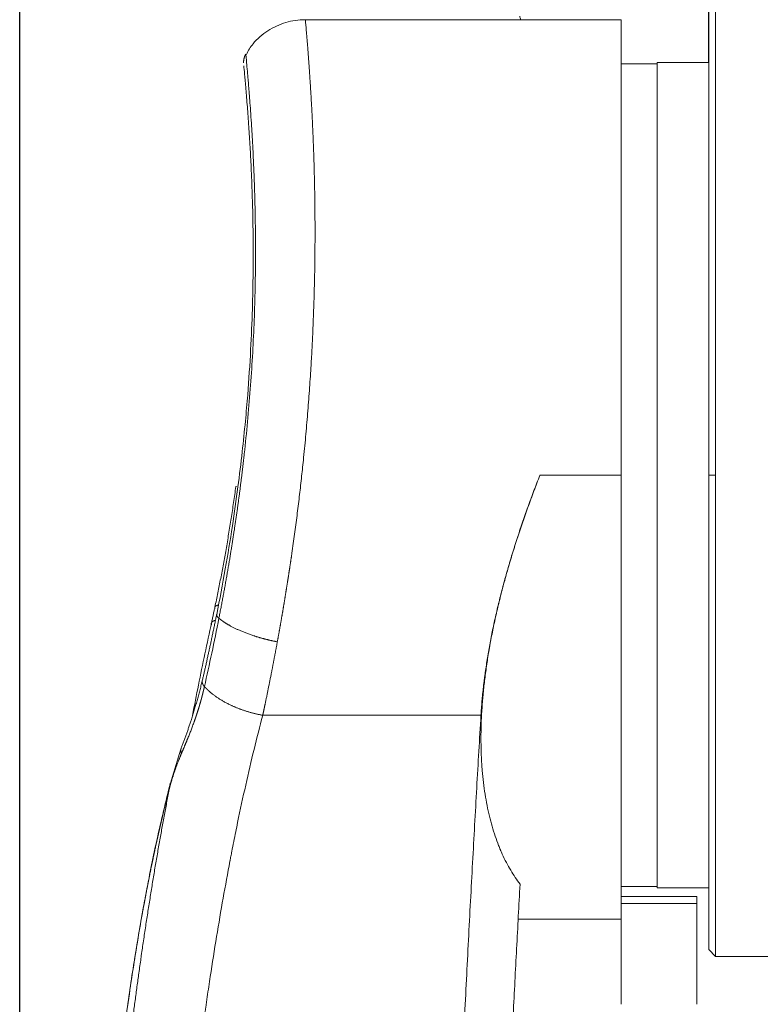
# Model space of a CAD drawing. Header units: millimetres. Extents: x 5437 to 18441, y -4466 to 3128.
# Tile 394 of 497: x 13343 to 13558, y 666 to 952. Entities that reach past the tile are written whole.
import ezdxf

# ---------------------------------------------------------------- set-up
doc = ezdxf.new("R2010")
doc.units = ezdxf.units.MM
doc.layers.add('1', color=7, linetype='Continuous', true_color=0xffffff)
doc.dimstyles.get("Standard").update_dxf_attribs({"dimtxt": 0.18, "dimasz": 0.18, "dimexe": 0.18, "dimexo": 0.0625, "dimgap": 0.09, "dimtad": 0, "dimtih": 1, "dimtoh": 1, "dimdec": 4, "dimzin": 0, "dimdsep": 46, "dimtxsty": 'Standard', "dimcen": 0.09, "dimadec": 0, "dimazin": 0, "dimtfac": 1, "dimtdec": 4, "dimtofl": 0, "dimtmove": 0, "dimatfit": 3, "dimfxl": 1, "dimtolj": 1, "dimtzin": 0, "dimarcsym": 0})

# ---------------------------------------------------------------- blocks, each defined once
blk = doc.blocks.new('*D2')
at = {"color": 0, "lineweight": -2, "transparency": 16777216}
for p, q in [((13342.58, 254.08), (13342.58, 1268.86)), ((13822.08, 1032.13), (13822.08, 1268.86))]:
    blk.add_line(p, q, dxfattribs=at)
at = {"color": 0, "lineweight": 0, "transparency": 16777216}
for p, q in [((13422.58, 1268.68), (13482.24, 1268.68)), ((13742.08, 1268.68), (13682.42, 1268.68))]:
    blk.add_line(p, q, dxfattribs=at)
at = {"color": 0, "lineweight": 20, "transparency": 16777216}
for points in [[(13422.58, 1282.02), (13422.58, 1255.35), (13342.58, 1268.68)], [(13742.08, 1282.02), (13742.08, 1255.35), (13822.08, 1268.68)]]:
    blk.add_solid(points, dxfattribs=at)
at = {"layer": 'Defpoints', "color": 0, "lineweight": 20, "transparency": 16777216}
for p in [(13822.08, 1268.68), (13822.08, 1032.06), (13342.58, 254.01)]:
    blk.add_point(p, dxfattribs=at)
at = {"color": 0, "lineweight": 20, "transparency": 16777216, "insert": (13582.33, 1268.68), "char_height": 80, "attachment_point": 5}
blk.add_mtext('\\A1;480', dxfattribs=at)

msp = doc.modelspace()

# ---------------------------------------------------------------- linework, layer by layer
at = {"layer": '1', "color": 0, "lineweight": 20}
for p, q in [((13543.03431, 939.56499), (13543.03431, 969.9138)), ((13545.08476, 959.56434), (13545.08476, 819.56434)), ((13543.08476, 957.56434), (13543.08476, 819.56434)), ((13517.58476, 952.06434), (13425.70798, 952.06434)), ((13517.58476, 819.56434), (13517.58476, 952.06434)), ((13528.08476, 699.56434), (13528.08476, 939.56434)), ((13528.08476, 939.56434), (13543.08476, 939.56434)), ((13528.08476, 939.21434), (13517.58421, 939.21434)), ((13493.96725, 819.56434), (13517.58476, 819.56434)), ((13517.58476, 690.43262), (13517.58476, 819.56434)), ((13543.08476, 819.56434), (13545.08476, 819.56434)), ((13543.08476, 819.56434), (13543.08476, 681.56434)), ((13545.08476, 679.56434), (13545.08476, 819.56434)), ((13476.80006, 749.7102), (13413.30538, 749.7102)), ((13517.58421, 699.91434), (13528.08476, 699.91434)), ((13543.08476, 699.56434), (13528.08476, 699.56434)), ((13539.58476, 696.97148), (13517.58413, 696.97148)), ((13539.58476, 696.97148), (13539.58476, 695.00741)), ((13517.58436, 695.00741), (13539.58476, 695.00741)), ((13539.58476, 665.63337), (13539.58476, 695.00741)), ((13517.58476, 690.43262), (13487.6316, 690.43262)), ((13517.58476, 665.63354), (13517.58476, 690.43262)), ((13543.08476, 681.56434), (13545.08476, 679.56434)), ((13545.08476, 679.56434), (13562.08467, 679.56434))]:
    msp.add_line(p, q, dxfattribs=at)
msp.add_ellipse((13500.14983, 831.97745), major_axis=(-34.38895, 175.48771), ratio=0.087066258, start_param=5.448839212, end_param=5.456877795, dxfattribs=at)
for points, degree, knots in [([(13425.70073, 952.06433), (13423.72725, 952.05296), (13419.95298, 951.51442), (13414.66303, 949.05422), (13410.72848, 945.71774), (13409.08087, 943.06756), (13408.53573, 941.94916)], 3, [0, 0, 0, 0, 0.275055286, 0.550110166, 0.825164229, 1, 1, 1, 1]), ([(13425.70112, 952.06434), (13425.70112, 952.06434), (13425.70114, 952.06406), (13425.71155, 951.94774), (13425.75428, 951.47064), (13425.81684, 950.7751), (13425.89207, 949.92825), (13425.98621, 948.84669), (13426.09932, 947.51712), (13426.20319, 946.26398), (13426.28863, 945.21858), (13426.34929, 944.47064), (13426.41535, 943.64434), (13426.48682, 942.73397), (13426.56372, 941.73363), (13426.64603, 940.63727), (13426.73375, 939.43868), (13426.8269, 938.13151), (13426.92543, 936.70935), (13427.01177, 935.42889), (13427.08342, 934.33887), (13427.13842, 933.48307), (13427.19348, 932.60866), (13427.24859, 931.71577), (13427.30373, 930.80456), (13427.35893, 929.87516), (13427.41414, 928.92774), (13427.46461, 928.04773), (13427.50992, 927.2408), (13427.5498, 926.5119), (13427.58917, 925.77494), (13427.628, 925.03004), (13427.66631, 924.27731), (13427.70409, 923.51687), (13427.74135, 922.74883), (13427.77808, 921.97332), (13427.81428, 921.19043), (13427.84995, 920.4003), (13427.89777, 919.31632), (13427.95619, 917.93498), (13428.02302, 916.24947), (13428.08561, 914.56431), (13428.14392, 912.88203), (13428.19796, 911.20509), (13428.24773, 909.53584), (13428.29324, 907.87653), (13428.33447, 906.22933), (13428.37143, 904.59631), (13428.40412, 902.97946), (13428.43255, 901.38066), (13428.46336, 899.36494), (13428.49227, 896.91382), (13428.51377, 894.00551), (13428.52254, 891.08987), (13428.51861, 888.17129), (13428.50196, 885.254), (13428.4726, 882.34203), (13428.43054, 879.43918), (13428.36199, 875.82358), (13428.25241, 871.46538), (13428.08325, 866.3348), (13427.87305, 861.18317), (13427.62183, 856.02188), (13427.30136, 850.36358), (13426.89392, 844.18025), (13426.38095, 837.45167), (13425.79427, 830.67909), (13425.18296, 824.38524), (13424.56253, 818.56855), (13423.94738, 813.21626), (13423.28138, 807.81101), (13422.56455, 802.36245), (13422.04243, 798.63412), (13421.75168, 796.62282), (13421.70986, 796.33446), (13421.66785, 796.04566), (13421.62563, 795.75641), (13421.58322, 795.46673), (13421.54061, 795.1766), (13421.49781, 794.88604), (13421.4548, 794.59505), (13421.4116, 794.30362), (13421.3682, 794.01177), (13421.32461, 793.71949), (13421.28081, 793.42678), (13421.23682, 793.13365), (13421.19263, 792.8401), (13421.14825, 792.54613), (13421.10366, 792.25175), (13421.05888, 791.95695), (13421.0139, 791.66174), (13420.96873, 791.36612), (13420.92335, 791.0701), (13420.87778, 790.77367), (13420.83201, 790.47684), (13420.78605, 790.17961), (13420.73988, 789.88198), (13420.69352, 789.58396), (13420.64696, 789.28554), (13420.60021, 788.98674), (13420.55325, 788.68755), (13420.5061, 788.38798), (13420.45875, 788.08802), (13420.41121, 787.78768), (13420.36346, 787.48697), (13420.31552, 787.18588), (13420.26738, 786.88442), (13420.21905, 786.5826), (13420.17051, 786.2804), (13420.12178, 785.97785), (13420.07285, 785.67493), (13420.02373, 785.37165), (13419.9744, 785.06802), (13419.92488, 784.76403), (13419.87516, 784.4597), (13419.82525, 784.15502), (13419.77513, 783.84999), (13419.72482, 783.54462), (13419.67431, 783.23892), (13419.62361, 782.93288), (13419.5727, 782.6265), (13419.5216, 782.3198), (13419.4703, 782.01276), (13419.4188, 781.70541), (13419.36711, 781.39773), (13419.31522, 781.08974), (13419.26313, 780.78143), (13419.21084, 780.4728), (13419.15836, 780.16387), (13419.10568, 779.85464), (13419.0528, 779.5451), (13418.99972, 779.23526), (13418.94645, 778.92512), (13418.89298, 778.61469), (13418.83931, 778.30397), (13418.78544, 777.99296), (13418.73138, 777.68167), (13418.67711, 777.3701), (13418.62266, 777.05825), (13418.568, 776.74613), (13418.51314, 776.43373), (13418.45809, 776.12107), (13418.40284, 775.80814), (13418.3474, 775.49496), (13418.29175, 775.18151), (13418.23591, 774.86781), (13418.17987, 774.55386), (13418.12364, 774.23967), (13418.0672, 773.92523), (13418.01057, 773.61055), (13417.95374, 773.29563), (13417.89671, 772.98048), (13417.83949, 772.6651), (13417.78207, 772.3495), (13417.72445, 772.03367), (13417.66663, 771.71762), (13417.60862, 771.40134), (13417.56983, 771.19059), (13417.55042, 771.08512)], 3, [0, 0, 0, 0, 0.00014315, 0.026278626, 0.052412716, 0.072355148, 0.092786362, 0.11370657, 0.135115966, 0.157014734, 0.165461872, 0.174359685, 0.18370818, 0.193507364, 0.203757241, 0.214457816, 0.225609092, 0.237211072, 0.249263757, 0.26176715, 0.268324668, 0.274882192, 0.281439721, 0.287997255, 0.294554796, 0.301112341, 0.307669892, 0.314227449, 0.319046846, 0.323857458, 0.328659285, 0.333452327, 0.338236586, 0.343012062, 0.347778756, 0.352536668, 0.357285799, 0.36202615, 0.366757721, 0.376585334, 0.386221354, 0.395665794, 0.404918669, 0.413979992, 0.42284978, 0.431528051, 0.440014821, 0.448310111, 0.456413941, 0.464326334, 0.472047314, 0.485984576, 0.49971012, 0.513224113, 0.52652673, 0.539618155, 0.552498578, 0.565168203, 0.577627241, 0.599260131, 0.620651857, 0.641803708, 0.662717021, 0.683393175, 0.709824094, 0.736262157, 0.762710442, 0.789172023, 0.809753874, 0.830601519, 0.8517163, 0.873099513, 0.894752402, 0.895894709, 0.897039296, 0.898186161, 0.899335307, 0.900486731, 0.901640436, 0.90279642, 0.903954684, 0.905115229, 0.906278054, 0.907443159, 0.908610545, 0.909780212, 0.91095216, 0.91212639, 0.9133029, 0.914481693, 0.915662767, 0.916846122, 0.91803176, 0.91921968, 0.920409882, 0.921602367, 0.922797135, 0.923994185, 0.925193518, 0.926395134, 0.927599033, 0.928805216, 0.930013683, 0.931224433, 0.932437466, 0.933652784, 0.934870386, 0.936090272, 0.937312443, 0.938536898, 0.939763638, 0.940992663, 0.942223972, 0.943457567, 0.944693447, 0.945931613, 0.947172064, 0.948414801, 0.949659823, 0.950907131, 0.952156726, 0.953408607, 0.954662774, 0.955919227, 0.957177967, 0.958438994, 0.959702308, 0.960967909, 0.962235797, 0.963505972, 0.964778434, 0.966053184, 0.967330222, 0.968609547, 0.969891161, 0.971175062, 0.972461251, 0.973749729, 0.975040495, 0.97633355, 0.977628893, 0.978926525, 0.980226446, 0.981528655, 0.982833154, 0.984139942, 0.98544902, 0.986760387, 0.988074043, 0.989389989, 0.990708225, 0.992028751, 0.993351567, 0.994676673, 0.996004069, 0.997333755, 0.998665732, 1, 1, 1, 1]), ([(13408.3799, 942.06329), (13408.37918, 942.06942), (13408.39492, 941.90392), (13408.48406, 940.97781), (13408.65872, 939.12406), (13408.86036, 936.90189), (13409.04894, 934.71362), (13409.2065, 932.81772), (13409.38847, 930.5415), (13409.59437, 927.83952), (13409.82195, 924.66605), (13410.06648, 920.97558), (13410.32036, 916.72423), (13410.53002, 912.68039), (13410.68833, 909.15695), (13410.79715, 906.45265), (13410.88834, 903.89255), (13410.96311, 901.49749), (13411.02304, 899.28559), (13411.06994, 897.27258), (13411.10575, 895.47187), (13411.14914, 892.91186), (13411.18934, 889.521), (13411.20657, 885.21112), (13411.19067, 880.99221), (13411.14379, 876.88502), (13411.03539, 871.13499), (13410.80355, 863.59617), (13410.34623, 854.13353), (13409.71663, 844.63377), (13408.91898, 835.16676), (13408.25722, 828.6779), (13407.86894, 825.18479), (13407.80703, 824.63281), (13407.74425, 824.07809), (13407.68059, 823.52065), (13407.61605, 822.96049), (13407.55062, 822.39762), (13407.48428, 821.83205), (13407.41704, 821.26379), (13407.34888, 820.69285), (13407.27979, 820.11925), (13407.20978, 819.54299), (13407.13883, 818.96409), (13407.06693, 818.38256), (13406.99408, 817.79842), (13406.92027, 817.21166), (13406.84549, 816.62232), (13406.76974, 816.0304), (13406.69301, 815.43592), (13406.61529, 814.83888), (13406.53657, 814.23931), (13406.45686, 813.63723), (13406.37614, 813.03263), (13406.29441, 812.42555), (13406.21166, 811.816), (13406.12788, 811.20399), (13406.04307, 810.58954), (13405.95723, 809.97267), (13405.87034, 809.3534), (13405.78241, 808.73174), (13405.69342, 808.10771), (13405.60338, 807.48134), (13405.51227, 806.85263), (13405.4201, 806.22161), (13405.32685, 805.58831), (13405.23253, 804.95273), (13405.13712, 804.3149), (13405.04063, 803.67485), (13404.94305, 803.03259), (13404.84438, 802.38814), (13404.74462, 801.74153), (13404.64375, 801.09278), (13404.54178, 800.44191), (13404.43871, 799.78895), (13404.33452, 799.13392), (13404.22923, 798.47685), (13404.12282, 797.81775), (13404.0153, 797.15666), (13403.90666, 796.49359), (13403.79691, 795.82858), (13403.68603, 795.16166), (13403.57403, 794.49284), (13403.46091, 793.82215), (13403.34667, 793.14963), (13403.2313, 792.47531), (13403.11481, 791.79919), (13402.9972, 791.12133), (13402.87847, 790.44175), (13402.75861, 789.76047), (13402.63764, 789.07752), (13402.51554, 788.39295), (13402.39233, 787.70677), (13402.268, 787.01902), (13402.14256, 786.32973), (13402.016, 785.63893), (13401.88834, 784.94665), (13401.75957, 784.25294), (13401.6297, 783.55781), (13401.49874, 782.86131), (13401.36667, 782.16346), (13401.23352, 781.46431), (13401.09928, 780.76389), (13400.96397, 780.06222), (13400.82757, 779.35938), (13400.69014, 778.65526), (13400.5979, 778.18629), (13400.55169, 777.95136)], 3, [0, 0, 0, 0, 0.031830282, 0.07463634, 0.117840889, 0.161419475, 0.18192837, 0.204183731, 0.228176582, 0.253896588, 0.281332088, 0.310470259, 0.341297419, 0.373798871, 0.391674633, 0.408191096, 0.423353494, 0.437166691, 0.449635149, 0.460762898, 0.470553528, 0.479010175, 0.501952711, 0.52387242, 0.544775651, 0.564668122, 0.583555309, 0.626712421, 0.66904763, 0.710593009, 0.751377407, 0.791426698, 0.793772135, 0.796129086, 0.798497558, 0.80087756, 0.803269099, 0.805672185, 0.808086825, 0.810513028, 0.812950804, 0.81540016, 0.817861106, 0.820333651, 0.822817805, 0.825313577, 0.827820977, 0.830340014, 0.832870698, 0.835413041, 0.837967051, 0.840532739, 0.843110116, 0.845699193, 0.848299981, 0.85091249, 0.853536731, 0.856172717, 0.858820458, 0.861479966, 0.864151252, 0.86683433, 0.86952921, 0.872235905, 0.874954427, 0.877684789, 0.880427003, 0.883181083, 0.88594704, 0.888724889, 0.891514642, 0.894316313, 0.897129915, 0.899955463, 0.902792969, 0.905642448, 0.908503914, 0.911377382, 0.914262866, 0.917160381, 0.920069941, 0.922991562, 0.925925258, 0.928871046, 0.931828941, 0.934798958, 0.937781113, 0.940775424, 0.943781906, 0.946800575, 0.949831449, 0.952874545, 0.95592988, 0.958997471, 0.962077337, 0.965169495, 0.968273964, 0.971390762, 0.974519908, 0.977661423, 0.980815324, 0.983981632, 0.987160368, 0.990351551, 0.993555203, 0.996771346, 1, 1, 1, 1]), ([(13407.78022, 938.65262), (13407.83631, 938.11409), (13407.99429, 936.44698), (13408.37772, 932.2803), (13408.81071, 927.08636), (13409.23698, 921.31305), (13409.61525, 915.34788), (13409.96234, 908.77322), (13410.24899, 901.70573), (13410.45149, 893.97853), (13410.54391, 886.36477), (13410.52292, 877.74579), (13410.32443, 867.72425), (13409.83093, 855.84287), (13409.10673, 844.86999), (13408.24383, 834.91374), (13407.32303, 825.9665), (13406.07992, 815.74945), (13404.45296, 804.3409), (13402.38293, 791.85977), (13400.78404, 783.41286), (13399.90017, 779.05314)], 3, [0, 0, 0, 0, 0.071966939, 0.137985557, 0.198039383, 0.252139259, 0.300313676, 0.342600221, 0.395065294, 0.439846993, 0.483083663, 0.524796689, 0.579211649, 0.637193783, 0.699400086, 0.735022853, 0.776387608, 0.823514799, 0.876445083, 0.935243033, 1, 1, 1, 1]), ([(13488.18812, 700.61798), (13487.70682, 701.23869), (13486.76844, 702.53104), (13485.43575, 704.62366), (13484.18055, 706.87228), (13483.39743, 708.47714), (13482.92549, 709.51395), (13482.83197, 709.723), (13482.69303, 710.03912), (13482.64693, 710.14494), (13482.55525, 710.35724), (13482.32732, 710.8898), (13482.10569, 711.43128), (13481.58596, 712.74798), (13480.92548, 714.54921), (13480.03394, 717.38783), (13479.24365, 720.36361), (13478.55702, 723.47754), (13477.97688, 726.73116), (13477.50641, 730.12665), (13477.26832, 732.48675), (13477.1191, 734.29388), (13477.07425, 734.90244), (13477.02442, 735.67096), (13477.01478, 735.82497), (13476.99613, 736.1334), (13476.96912, 736.59676), (13476.88069, 738.30351), (13476.79364, 741.13855), (13476.79965, 745.00707), (13476.92709, 748.96295), (13477.17558, 753.00546), (13477.545, 757.13423), (13478.03546, 761.34927), (13478.44338, 764.21703), (13478.77982, 766.38968), (13478.89705, 767.11754), (13479.04997, 768.03193), (13479.08086, 768.21496), (13479.1432, 768.58106), (13479.23759, 769.13039), (13479.59318, 771.14656), (13479.94498, 772.98533), (13480.54315, 775.93474), (13481.17659, 778.89155), (13482.22924, 783.34864), (13483.3814, 787.82747), (13484.6304, 792.328), (13485.97389, 796.85034), (13486.93118, 799.87992), (13487.48667, 801.58824), (13487.54864, 801.77814), (13487.67296, 802.15783), (13487.86006, 802.72723), (13488.30086, 804.05494), (13488.68584, 805.19146), (13489.46516, 807.46255), (13490.52918, 810.48542), (13492.19699, 815.0049), (13493.35497, 818.0085), (13493.94511, 819.50808)], 3, [0, 0, 0, 0, 0.03125, 0.0625, 0.09375, 0.125, 0.125, 0.1328125, 0.1328125, 0.13671875, 0.13671875, 0.140625, 0.15625, 0.15625, 0.1875, 0.21875, 0.25, 0.28125, 0.3125, 0.34375, 0.375, 0.375, 0.390625, 0.390625, 0.39453125, 0.39453125, 0.3984375, 0.40625, 0.4375, 0.46875, 0.5, 0.53125, 0.5625, 0.59375, 0.625, 0.625, 0.640625, 0.640625, 0.64453125, 0.64453125, 0.6484375, 0.65625, 0.6875, 0.6875, 0.71875, 0.75, 0.78125, 0.8125, 0.84375, 0.875, 0.875, 0.87890625, 0.87890625, 0.8828125, 0.890625, 0.90625, 0.90625, 0.9375, 0.96875, 1, 1, 1, 1]), ([(13493.94511, 819.50808), (13493.36332, 818.02972), (13492.2213, 815.06926), (13490.57504, 810.61675), (13488.99794, 806.15173), (13487.99443, 803.16621), (13487.26052, 800.92356), (13486.95862, 799.98839), (13486.66171, 799.05227), (13486.54334, 798.67775), (13486.48436, 798.49046), (13486.30817, 797.92893), (13485.72559, 796.05862), (13484.71964, 792.70532), (13483.47093, 788.26228), (13482.31649, 783.84709), (13481.25829, 779.45973), (13480.29856, 775.1003), (13479.43982, 770.76905), (13478.93651, 767.9006), (13478.46883, 765.04187), (13478.25281, 763.61736), (13478.00577, 761.84295), (13477.95752, 761.48838), (13477.86332, 760.77987), (13477.81738, 760.42583), (13477.68326, 759.36642), (13477.59874, 758.66322), (13477.3599, 756.56288), (13477.08068, 753.78706), (13476.88036, 751.06081), (13476.80006, 749.7102)], 3, [0, 0, 0, 0, 0.0625, 0.125, 0.1875, 0.25, 0.25, 0.28125, 0.2890625, 0.2890625, 0.296875, 0.296875, 0.3125, 0.375, 0.4375, 0.5, 0.5625, 0.625, 0.6875, 0.75, 0.75, 0.8125, 0.8125, 0.828125, 0.828125, 0.84375, 0.84375, 0.875, 0.875, 0.9375, 1, 1, 1, 1]), ([(13398.40511, 776.649), (13397.09177, 770.64975), (13395.21345, 761.69077), (13393.43841, 752.62585), (13392.87164, 749.66752)], 3, [0, 0, 0, 0, 0.674802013, 1, 1, 1, 1]), ([(13400.55167, 777.95124), (13399.87751, 774.51866), (13399.18522, 771.13798), (13397.77753, 764.50486), (13397.06215, 761.25241), (13396.34226, 758.07547)], 3, [0, 0, 0, 0, 0.5, 0.5, 1, 1, 1, 1]), ([(13417.55039, 771.08495), (13415.49326, 771.47148), (13413.43612, 771.95872), (13411.42618, 772.53784), (13407.59499, 773.85264), (13404.30443, 775.41452), (13402.83519, 776.24075), (13401.57645, 777.09289), (13400.55167, 777.95124)], 5, [0, 0, 0, 0, 0, 0, 0.5, 0.5, 0.5, 1, 1, 1, 1, 1, 1]), ([(13417.55039, 771.08495), (13416.96729, 767.9192), (13416.37516, 764.79666), (13415.77574, 761.72116), (13414.92192, 757.45213), (13414.06078, 753.2911), (13413.8093, 752.08774), (13413.55746, 750.89403), (13413.30538, 749.7102)], 5, [0, 0, 0, 0, 0, 0, 0.708541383, 0.708541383, 0.708541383, 1, 1, 1, 1, 1, 1]), ([(13396.34226, 758.07546), (13396.33385, 758.03824), (13396.31701, 757.9638), (13396.29161, 757.85228), (13396.26608, 757.74086), (13396.24043, 757.62953), (13396.21464, 757.51831), (13396.18873, 757.40719), (13396.16269, 757.29617), (13396.13652, 757.18525), (13396.11023, 757.07443), (13396.0838, 756.96371), (13396.05725, 756.85309), (13396.03056, 756.74256), (13396.00375, 756.63214), (13395.9768, 756.52181), (13395.94973, 756.41159), (13395.92253, 756.30146), (13395.89519, 756.19143), (13395.86773, 756.0815), (13395.84014, 755.97166), (13395.81242, 755.86192), (13395.78457, 755.75228), (13395.75659, 755.64274), (13395.72847, 755.53329), (13395.70023, 755.42393), (13395.67186, 755.31468), (13395.64336, 755.20552), (13395.61473, 755.09645), (13395.58597, 754.98748), (13395.55708, 754.8786), (13395.52806, 754.76982), (13395.49891, 754.66113), (13395.46963, 754.55254), (13395.44022, 754.44404), (13395.41068, 754.33564), (13395.38101, 754.22732), (13395.35122, 754.11911), (13395.32129, 754.01098), (13395.29124, 753.90295), (13395.26105, 753.79501), (13395.23074, 753.68716), (13395.2003, 753.5794), (13395.16973, 753.47174), (13395.13904, 753.36417), (13395.10821, 753.25668), (13395.07726, 753.14929), (13395.04618, 753.04199), (13395.01498, 752.93478), (13394.98365, 752.82767), (13394.95219, 752.72064), (13394.9206, 752.6137), (13394.88889, 752.50685), (13394.85705, 752.40009), (13394.82509, 752.29342), (13394.793, 752.18684), (13394.76079, 752.08035), (13394.72846, 751.97395), (13394.696, 751.86763), (13394.66341, 751.76141), (13394.6307, 751.65527), (13394.59787, 751.54922), (13394.56492, 751.44325), (13394.53185, 751.33738), (13394.49865, 751.23159), (13394.46533, 751.12589), (13394.43189, 751.02027), (13394.39833, 750.91474), (13394.36465, 750.8093), (13394.33086, 750.70395), (13394.29694, 750.59868), (13394.2629, 750.49349), (13394.22875, 750.38839), (13394.19448, 750.28338), (13394.16009, 750.17845), (13394.12558, 750.07361), (13394.09096, 749.96885), (13394.05622, 749.86417), (13394.02137, 749.75958), (13393.98641, 749.65507), (13393.95133, 749.55065), (13393.91614, 749.44631), (13393.88083, 749.34205), (13393.84541, 749.23788), (13393.80989, 749.13379), (13393.77425, 749.02978), (13393.7385, 748.92586), (13393.70264, 748.82201), (13393.66668, 748.71825), (13393.63061, 748.61457), (13393.59443, 748.51098), (13393.55814, 748.40746), (13393.52175, 748.30403), (13393.48525, 748.20067), (13393.44865, 748.0974), (13393.41194, 747.99421), (13393.37514, 747.89109), (13393.20637, 747.41998), (13392.90044, 746.5846), (13392.44958, 745.39708), (13391.98771, 744.21834), (13391.64717, 743.3722), (13391.43325, 742.84738), (13391.34831, 742.63974), (13391.26322, 742.43248), (13391.17799, 742.2256), (13391.09264, 742.01908), (13391.00718, 741.81293), (13390.92163, 741.60715), (13390.836, 741.40172), (13390.75029, 741.19666), (13390.66454, 740.99196), (13390.57874, 740.78761), (13390.49292, 740.58361), (13390.40709, 740.37995), (13390.32126, 740.17665), (13390.23545, 739.97368), (13390.14967, 739.77106), (13390.06395, 739.56877), (13389.97829, 739.36681), (13389.89272, 739.16518), (13389.80725, 738.96389), (13389.72187, 738.76287), (13389.66514, 738.62929), (13389.63675, 738.56245)], 3, [0, 0, 0, 0, 0.005059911, 0.010120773, 0.015182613, 0.020245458, 0.025309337, 0.030374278, 0.035440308, 0.040507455, 0.045575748, 0.050645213, 0.055715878, 0.060787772, 0.065860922, 0.070935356, 0.076011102, 0.081088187, 0.086166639, 0.091246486, 0.096327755, 0.101410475, 0.106494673, 0.111580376, 0.116667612, 0.12175641, 0.126846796, 0.131938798, 0.137032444, 0.142127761, 0.147224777, 0.152323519, 0.157424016, 0.162526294, 0.167630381, 0.172736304, 0.177844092, 0.18295377, 0.188065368, 0.193178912, 0.19829443, 0.203411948, 0.208531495, 0.213653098, 0.218776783, 0.223902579, 0.229030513, 0.234160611, 0.239292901, 0.244427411, 0.249564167, 0.254703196, 0.259844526, 0.264988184, 0.270134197, 0.275282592, 0.280433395, 0.285586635, 0.290742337, 0.29590053, 0.301061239, 0.306224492, 0.311390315, 0.316558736, 0.321729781, 0.326903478, 0.332079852, 0.33725893, 0.34244074, 0.347625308, 0.35281266, 0.358002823, 0.363195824, 0.36839169, 0.373590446, 0.37879212, 0.383996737, 0.389204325, 0.394414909, 0.399628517, 0.404845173, 0.410064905, 0.415287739, 0.420513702, 0.425742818, 0.430975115, 0.436210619, 0.441449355, 0.44669135, 0.45193663, 0.457185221, 0.462437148, 0.467692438, 0.472951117, 0.47821321, 0.483478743, 0.488747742, 0.494020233, 0.555805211, 0.618166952, 0.681144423, 0.744775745, 0.756204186, 0.767647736, 0.7791066, 0.79058098, 0.802071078, 0.813577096, 0.825099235, 0.836637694, 0.848192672, 0.859764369, 0.871352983, 0.882958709, 0.894581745, 0.906222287, 0.917880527, 0.929556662, 0.941250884, 0.952963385, 0.964694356, 0.97644399, 0.988212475, 1, 1, 1, 1]), ([(13413.30538, 749.7102), (13410.43913, 750.22923), (13407.57285, 751.03121), (13404.83491, 752.09321), (13401.27955, 753.91605), (13398.44466, 756.04009), (13397.66213, 756.70375), (13396.95961, 757.38413), (13396.34226, 758.07546)], 5, [0, 0, 0, 0, 0, 0, 0.698060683, 0.698060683, 0.698060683, 1, 1, 1, 1, 1, 1]), ([(13413.30538, 749.7102), (13412.448, 746.47622), (13411.60618, 743.16726), (13409.95369, 736.39793), (13409.14302, 732.93756), (13407.5528, 725.8645), (13406.77325, 722.2518), (13405.6273, 716.71826), (13405.2492, 714.85466), (13404.6879, 712.03066), (13404.4087, 710.61151), (13404.08553, 708.94333), (13403.92459, 708.10611), (13403.84427, 707.68673), (13403.80416, 707.47684), (13403.78411, 707.37184), (13403.77409, 707.31933), (13403.76908, 707.29308), (13403.76657, 707.27995), (13403.76532, 707.27338), (13403.76469, 707.2701), (13403.76442, 707.26869), (13403.76425, 707.26775), (13403.76415, 707.26724), (13403.09336, 703.75093), (13402.43434, 700.16439), (13401.13968, 692.85014), (13400.50405, 689.12244), (13399.25616, 681.52663), (13398.64391, 677.65851), (13397.74306, 671.75206), (13397.44571, 669.76587), (13397.00405, 666.7607), (13396.78432, 665.25164), (13396.52989, 663.4798), (13396.40315, 662.59106), (13396.3399, 662.14599), (13396.30831, 661.92328), (13396.29252, 661.81188), (13396.28463, 661.75617), (13396.28068, 661.72831), (13396.27871, 661.71438), (13396.27772, 661.70742), (13396.27723, 661.70393), (13396.27702, 661.70244), (13396.27688, 661.70145), (13396.2768, 661.70091), (13395.74381, 657.93734), (13395.22127, 654.11953), (13394.19692, 646.3769), (13393.69511, 642.45208), (13392.71225, 634.49832), (13392.2312, 630.46938), (13391.52517, 624.35047), (13391.29242, 622.29825), (13390.94719, 619.20141), (13390.77554, 617.64837), (13390.57699, 615.82848), (13390.47814, 614.91654), (13390.42882, 614.46007), (13390.40419, 614.23171), (13390.39188, 614.1175), (13390.38573, 614.06039), (13390.38265, 614.03183), (13390.38112, 614.01755), (13390.38035, 614.01041), (13390.38002, 614.00735), (13390.3798, 614.00531), (13390.37968, 614.00425), (13389.51556, 605.98033), (13388.70102, 597.88836), (13387.55346, 585.67533), (13386.81316, 577.50832), (13386.12236, 569.30118), (13385.78933, 565.1901)], 3, [0, 0, 0, 0, 0.0625, 0.0625, 0.125, 0.125, 0.1875, 0.1875, 0.21875, 0.21875, 0.234375, 0.2421875, 0.24609375, 0.248046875, 0.249023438, 0.249511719, 0.249755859, 0.24987793, 0.249938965, 0.249969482, 0.249984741, 0.249992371, 0.249992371, 0.25, 0.25, 0.3125, 0.3125, 0.375, 0.375, 0.4375, 0.4375, 0.46875, 0.46875, 0.484375, 0.4921875, 0.49609375, 0.498046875, 0.499023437, 0.499511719, 0.499755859, 0.49987793, 0.499938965, 0.499969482, 0.499984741, 0.499992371, 0.499992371, 0.5, 0.5, 0.5625, 0.5625, 0.625, 0.625, 0.6875, 0.6875, 0.71875, 0.71875, 0.734375, 0.7421875, 0.74609375, 0.748046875, 0.749023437, 0.749511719, 0.749755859, 0.74987793, 0.749938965, 0.749969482, 0.749984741, 0.749984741, 0.75, 0.75, 0.875, 0.875, 0.9375, 1, 1, 1, 1]), ([(13467.85325, 565.1901), (13468.00618, 569.26688), (13468.16171, 573.33373), (13468.47786, 581.44781), (13468.79913, 589.54227), (13469.29614, 601.62565), (13469.80801, 613.65102), (13470.3345, 625.61852), (13470.87536, 637.52803), (13471.24535, 645.42886), (13471.52629, 651.33977), (13471.62051, 653.30763), (13471.76271, 656.25572), (13471.83401, 657.72884), (13471.90564, 659.20056), (13471.94151, 659.93619), (13471.95348, 660.18137), (13471.97741, 660.67144), (13472.18097, 664.83511), (13472.38601, 668.96607), (13472.7744, 676.68478), (13473.16522, 684.34629), (13473.75812, 695.66847), (13474.35705, 706.8215), (13474.96135, 717.80568), (13475.57036, 728.62072), (13475.97904, 735.7174), (13476.3888, 742.75687), (13476.59422, 746.24802), (13476.80006, 749.7102)], 3, [0, 0, 0, 0, 0.0625, 0.0625, 0.125, 0.1875, 0.25, 0.3125, 0.375, 0.4375, 0.4375, 0.46875, 0.46875, 0.484375, 0.4921875, 0.4921875, 0.49609375, 0.49609375, 0.5, 0.5625, 0.5625, 0.625, 0.6875, 0.75, 0.8125, 0.875, 0.9375, 0.9375, 1, 1, 1, 1]), ([(13389.63675, 738.56245), (13389.61863, 738.51971), (13389.57985, 738.42825), (13389.51823, 738.28192), (13389.44937, 738.11748), (13389.37342, 737.93484), (13389.29051, 737.73397), (13389.20076, 737.51477), (13389.10434, 737.27719), (13389.00142, 737.02113), (13388.89218, 736.7465), (13388.77681, 736.45322), (13388.65552, 736.14116), (13388.52853, 735.81022), (13388.39609, 735.46028), (13388.25843, 735.0912), (13388.11582, 734.70286), (13387.96854, 734.2951), (13387.82389, 733.88752), (13387.68511, 733.48968), (13387.55523, 733.11124), (13387.43054, 732.74201), (13387.31089, 732.38206), (13387.19616, 732.03144), (13387.08621, 731.69022), (13386.98092, 731.35846), (13386.88017, 731.03624), (13386.78383, 730.7236), (13386.69179, 730.42061), (13386.60393, 730.12733), (13386.52015, 729.84382), (13386.44036, 729.57012), (13386.36437, 729.30631), (13386.31541, 729.13359), (13386.29141, 729.04894)], 3, [0, 0, 0, 0, 0.013822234, 0.029578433, 0.047269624, 0.066896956, 0.088461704, 0.111965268, 0.13740917, 0.16479506, 0.194124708, 0.22540001, 0.258622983, 0.293795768, 0.330920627, 0.369999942, 0.411036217, 0.454032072, 0.498990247, 0.539680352, 0.579334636, 0.617951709, 0.655530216, 0.692068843, 0.727566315, 0.762021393, 0.795432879, 0.827799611, 0.859120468, 0.889394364, 0.918620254, 0.94679713, 0.973924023, 1, 1, 1, 1]), ([(13386.29141, 729.04894), (13383.01149, 712.48937), (13380.09811, 695.34993), (13377.4939, 677.72966), (13373.26023, 645.24257), (13369.77952, 611.87399), (13368.36162, 596.86802), (13367.0726, 581.79633), (13365.91677, 566.71293)], 5, [0, 0, 0, 0, 0, 0, 0.553919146, 0.553919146, 0.553919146, 1, 1, 1, 1, 1, 1]), ([(13386.29143, 729.04893), (13386.27039, 728.96757), (13386.22832, 728.80485), (13386.16535, 728.56056), (13386.10249, 728.31613), (13386.03975, 728.07154), (13385.97712, 727.82679), (13385.91461, 727.58188), (13385.85221, 727.33682), (13385.78993, 727.0916), (13385.72776, 726.84622), (13385.6657, 726.60068), (13385.60376, 726.35499), (13385.54193, 726.10914), (13385.48021, 725.86313), (13385.41861, 725.61697), (13385.35712, 725.37065), (13385.29575, 725.12417), (13385.23448, 724.87754), (13385.17333, 724.63075), (13385.1123, 724.3838), (13385.05137, 724.13669), (13384.99056, 723.88943), (13384.92986, 723.64201), (13384.86927, 723.39444), (13384.80879, 723.14671), (13384.74842, 722.89882), (13384.68817, 722.65078), (13384.62802, 722.40258), (13384.56799, 722.15422), (13384.50807, 721.9057), (13384.44826, 721.65703), (13384.38856, 721.40821), (13384.32897, 721.15923), (13384.26949, 720.91009), (13384.21012, 720.66079), (13384.15086, 720.41134), (13384.09171, 720.16173), (13384.03266, 719.91197), (13383.97373, 719.66205), (13383.91491, 719.41198), (13383.8562, 719.16175), (13383.79759, 718.91136), (13383.7391, 718.66082), (13383.68071, 718.41012), (13383.62243, 718.15926), (13383.56426, 717.90825), (13383.5062, 717.65709), (13383.44824, 717.40577), (13383.39039, 717.15429), (13383.33266, 716.90266), (13383.27502, 716.65087), (13383.2175, 716.39892), (13383.16008, 716.14683), (13383.10277, 715.89457), (13383.04557, 715.64216), (13382.98847, 715.3896), (13382.93148, 715.13688), (13382.87459, 714.884), (13382.81782, 714.63097), (13382.76114, 714.37779), (13382.70458, 714.12444), (13382.64811, 713.87095), (13382.59176, 713.6173), (13382.53551, 713.36349), (13382.47936, 713.10953), (13382.42332, 712.85542), (13382.36739, 712.60115), (13382.31156, 712.34672), (13382.25583, 712.09214), (13382.20021, 711.83741), (13382.14469, 711.58252), (13382.08928, 711.32747), (13382.03397, 711.07227), (13381.97876, 710.81692), (13381.92366, 710.56141), (13381.86866, 710.30575), (13381.81376, 710.04993), (13381.75897, 709.79396), (13381.70428, 709.53784), (13381.64969, 709.28156), (13381.59521, 709.02512), (13381.54083, 708.76854), (13381.48655, 708.51179), (13381.43237, 708.2549), (13381.37829, 707.99785), (13381.32432, 707.74064), (13381.27044, 707.48328), (13381.21667, 707.22577), (13381.163, 706.96811), (13381.10943, 706.71029), (13381.05596, 706.45231), (13381.0026, 706.19418), (13380.94933, 705.9359), (13380.89617, 705.67747), (13380.8431, 705.41888), (13380.79013, 705.16013), (13380.73727, 704.90124), (13380.6845, 704.64219), (13380.63184, 704.38298), (13380.57927, 704.12363), (13380.5268, 703.86412), (13380.47443, 703.60445), (13380.42217, 703.34464), (13380.37, 703.08467), (13380.31792, 702.82454), (13380.26595, 702.56427), (13380.21408, 702.30384), (13380.1623, 702.04325), (13380.11062, 701.78252), (13380.05904, 701.52163), (13380.00756, 701.26058), (13379.95618, 700.99939), (13379.90489, 700.73804), (13379.8537, 700.47654), (13379.80261, 700.21488), (13379.75161, 699.95308), (13379.70071, 699.69112), (13379.64991, 699.42901), (13379.59921, 699.16674), (13379.5486, 698.90432), (13379.49808, 698.64175), (13379.44767, 698.37903), (13379.39735, 698.11615), (13379.34712, 697.85313), (13379.29699, 697.58995), (13379.24696, 697.32661), (13379.19702, 697.06313), (13379.14717, 696.79949), (13379.09742, 696.5357), (13379.04777, 696.27176), (13378.99821, 696.00766), (13378.94875, 695.74342), (13378.89937, 695.47902), (13378.8501, 695.21447), (13378.80092, 694.94977), (13378.75183, 694.68491), (13378.70283, 694.4199), (13378.65393, 694.15475), (13378.60512, 693.88944), (13378.55641, 693.62397), (13378.50779, 693.35836), (13378.45926, 693.09259), (13378.41082, 692.82668), (13378.36248, 692.56061), (13378.31423, 692.29439), (13378.26607, 692.02801), (13377.7664, 689.25739), (13376.84378, 683.94399), (13375.56038, 675.99757), (13374.35061, 667.94598), (13373.21026, 659.79032), (13372.13504, 651.53039), (13371.12136, 643.17013), (13370.16564, 634.7133), (13369.26445, 626.16494), (13368.41404, 617.526), (13367.86086, 611.51486), (13367.56634, 608.20101), (13367.51451, 607.61532), (13367.46289, 607.02934), (13367.41146, 606.44306), (13367.36024, 605.8565), (13367.30921, 605.26963), (13367.25838, 604.68248), (13367.20775, 604.09503), (13367.1573, 603.50728), (13367.10927, 602.94509), (13367.07809, 602.57873), (13367.06362, 602.40844)], 3, [0, 0, 0, 0, 0.002173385, 0.004346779, 0.006520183, 0.008693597, 0.010867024, 0.013040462, 0.015213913, 0.017387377, 0.019560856, 0.02173435, 0.02390786, 0.026081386, 0.028254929, 0.030428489, 0.032602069, 0.034775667, 0.036949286, 0.039122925, 0.041296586, 0.043470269, 0.045643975, 0.047817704, 0.049991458, 0.052165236, 0.05433904, 0.056512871, 0.058686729, 0.060860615, 0.06303453, 0.065208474, 0.067382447, 0.069556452, 0.071730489, 0.073904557, 0.076078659, 0.078252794, 0.080426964, 0.082601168, 0.084775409, 0.086949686, 0.089124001, 0.091298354, 0.093472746, 0.095647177, 0.097821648, 0.099996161, 0.102170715, 0.104345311, 0.106519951, 0.108694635, 0.110869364, 0.113044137, 0.115218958, 0.117393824, 0.119568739, 0.121743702, 0.123918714, 0.126093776, 0.128268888, 0.130444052, 0.132619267, 0.134794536, 0.136969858, 0.139145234, 0.141320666, 0.143496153, 0.145671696, 0.147847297, 0.150022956, 0.152198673, 0.15437445, 0.156550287, 0.158726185, 0.160902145, 0.163078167, 0.165254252, 0.167430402, 0.169606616, 0.171782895, 0.17395924, 0.176135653, 0.178312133, 0.180488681, 0.182665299, 0.184841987, 0.187018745, 0.189195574, 0.191372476, 0.193549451, 0.195726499, 0.197903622, 0.200080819, 0.202258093, 0.204435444, 0.206612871, 0.208790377, 0.210967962, 0.213145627, 0.215323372, 0.217501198, 0.219679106, 0.221857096, 0.224035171, 0.226213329, 0.228391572, 0.230569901, 0.232748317, 0.234926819, 0.23710541, 0.239284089, 0.241462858, 0.243641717, 0.245820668, 0.247999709, 0.250178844, 0.252358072, 0.254537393, 0.25671681, 0.258896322, 0.26107593, 0.263255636, 0.265435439, 0.267615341, 0.269795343, 0.271975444, 0.274155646, 0.27633595, 0.278516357, 0.280696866, 0.28287748, 0.285058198, 0.287239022, 0.289419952, 0.291600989, 0.293782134, 0.295963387, 0.298144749, 0.300326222, 0.302507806, 0.304689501, 0.306871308, 0.309053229, 0.311235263, 0.313417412, 0.315599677, 0.317782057, 0.381477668, 0.445112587, 0.50870623, 0.572278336, 0.635848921, 0.699465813, 0.763055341, 0.826638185, 0.89023523, 0.953867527, 0.958114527, 0.962361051, 0.966607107, 0.970852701, 0.975097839, 0.979342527, 0.983586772, 0.987830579, 0.992073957, 0.996316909, 1, 1, 1, 1]), ([(13386.43581, 729.98408), (13385.06396, 724.63505), (13382.61871, 714.35636), (13379.56264, 699.34719), (13377.16618, 685.91435), (13375.30702, 674.22702), (13373.84732, 664.12522), (13372.56529, 654.51924), (13371.27244, 644.14667), (13369.89153, 632.04834), (13368.45852, 618.10678), (13367.54749, 608.10504), (13367.09508, 602.78067)], 3, [0, 0, 0, 0, 0.142344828, 0.268329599, 0.377932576, 0.471144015, 0.547961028, 0.615435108, 0.693660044, 0.78385174, 0.885978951, 1, 1, 1, 1]), ([(13484.30825, 623.71338), (13484.60889, 630.30244), (13484.91561, 636.84591), (13485.54061, 649.84285), (13486.17717, 662.74979), (13486.8356, 675.47757), (13487.50431, 688.11546), (13487.8438, 694.38945), (13488.18809, 700.61796)], 3, [0, 0, 0, 0, 0.25, 0.25, 0.5, 0.75, 0.75, 1, 1, 1, 1])]:
    msp.add_open_spline(points, degree=degree, knots=knots, dxfattribs=at)
for points, degree in [([(13408.38022, 942.06433), (13407.71778, 940.90872), (13407.71315, 939.53601)], 2), ([(13493.94511, 819.50808), (13493.95618, 819.53621), (13493.96725, 819.56434)], 2), ([(13405.47957, 816.22577), (13402.97522, 798.1187), (13399.38303, 781.19531)], 2), ([(13405.59951, 816.15376), (13405.48022, 816.18662), (13405.42274, 816.21154), (13405.42974, 816.22779), (13405.50096, 816.23503), (13405.63359, 816.2333)], 5), ([(13399.38303, 781.19531), (13398.4051, 776.64897)], 1), ([(13399.40342, 780.65722), (13399.26339, 780.94843), (13399.2843, 781.21896), (13399.47428, 781.45254), (13399.82209, 781.63555), (13400.30096, 781.76106)], 5), ([(13399.90015, 779.05303), (13397.86016, 768.97863), (13395.71238, 759.74997)], 2), ([(13398.40904, 776.0543), (13398.27276, 776.38782), (13398.31027, 776.69922), (13398.53011, 776.9684), (13398.91829, 777.17833), (13399.44309, 777.32058)], 5), ([(13400.55167, 777.95124), (13400.25648, 778.18279), (13400.03742, 778.41638), (13399.90354, 778.64505), (13399.85874, 778.8618), (13399.90175, 779.06069)], 5), ([(13395.71238, 759.74997), (13393.01657, 748.86392), (13389.58322, 740.2023)], 2), ([(13396.34225, 758.07546), (13396.02679, 758.41129), (13395.79836, 758.75832), (13395.66806, 759.10503), (13395.64022, 759.43917), (13395.71241, 759.75011)], 5), ([(13389.58321, 740.2023), (13386.43583, 729.98408)], 1), ([(13389.63674, 738.56245), (13389.51171, 738.9069), (13389.44282, 739.25102), (13389.43269, 739.58786), (13389.48142, 739.91055), (13389.58692, 740.213)], 5), ([(13386.2914, 729.04896), (13386.27785, 729.24365), (13386.28556, 729.43588), (13386.31465, 729.62424), (13386.36488, 729.80735), (13386.43576, 729.98396)], 5)]:
    msp.add_open_spline(points, degree=degree, dxfattribs=at)

# ---------------------------------------------------------------- dimensions: what is measured, and where the dimension line sits
at = {"color": 0, "lineweight": 20}
dim = msp.add_linear_dim(base=(13822.0847614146, 1268.6818655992), p1=(13342.5847614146, 254.0126467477), p2=(13822.0847614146, 1032.0643367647), dimstyle='Standard', override={"dimtxt": 80, "dimasz": 80, "dimdec": 0, "dimlwd": 0}, dxfattribs=at)
dim.commit()
dim.dimension.update_dxf_attribs({"geometry": '*D2', "text_midpoint": (13582.3347614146, 1268.6818655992)})

doc.saveas('drawing.dxf')
